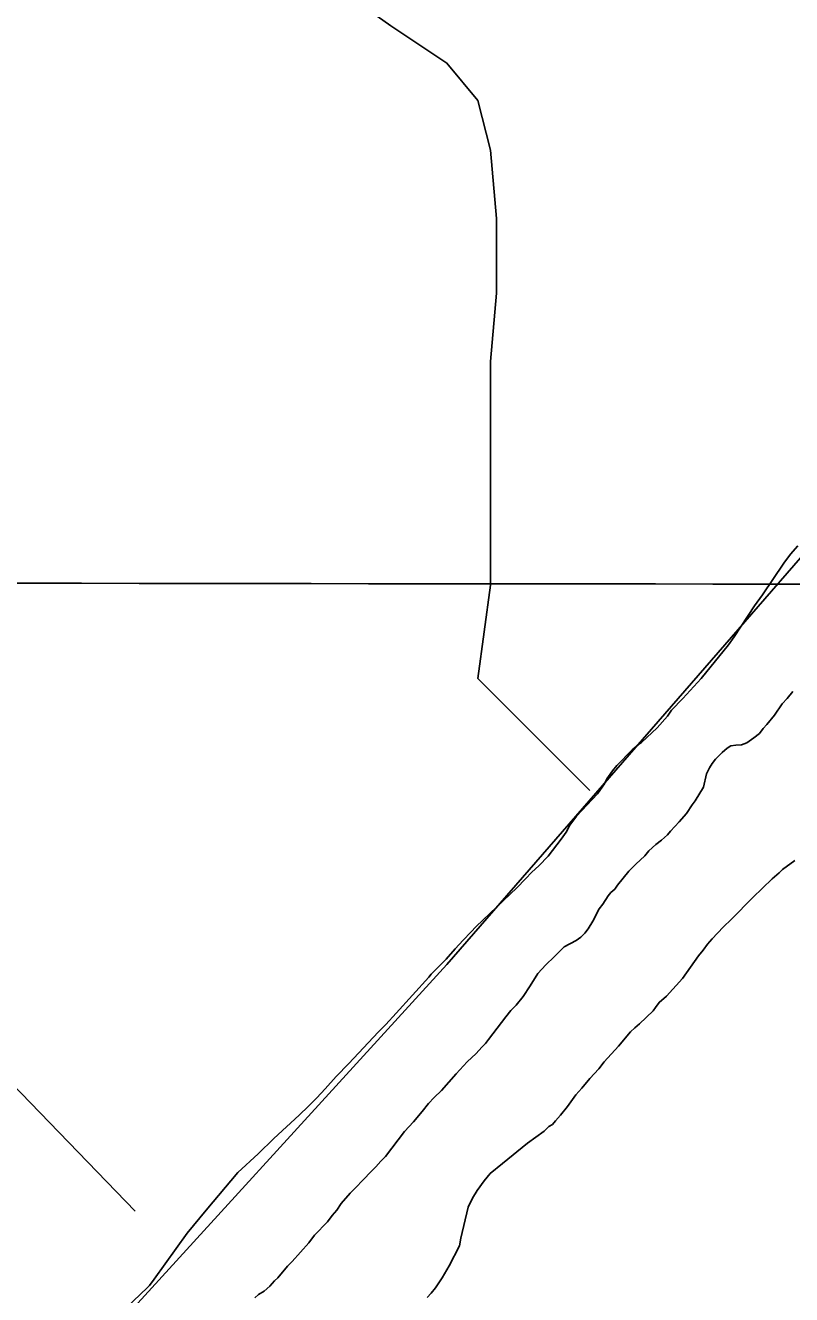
# Model space of a CAD drawing. Extents: x 3161514 to 3199414, y 831166 to 856601.
# Drawn here: x 3196054 to 3196600, y 842103 to 843007 of the extents above; entities that cross this region are included whole.
import ezdxf

# ---------------------------------------------------------------- set-up
doc = ezdxf.new("R2010")
doc.units = 0
for name, color, linetype in [('V-GRID-MAJR', 7, 'Continuous'), ('V-SITE-VEGE', 7, 'Continuous'), ('V-TOPO-SHOR', 7, 'Continuous')]:
    doc.layers.add(name, color=color, linetype=linetype)

msp = doc.modelspace()

# ---------------------------------------------------------------- linework, layer by layer
at = {"layer": 'V-GRID-MAJR'}
msp.add_spline([(3165722.25, 842695.223), (3170954.554, 842678.861), (3176186.862, 842663.26), (3181419.1720000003, 842648.42), (3186651.484, 842634.341), (3191883.798, 842621.023), (3197116.113, 842608.466), (3197116.114, 842608.466)], degree=3, dxfattribs=at)
at = {"layer": 'V-SITE-VEGE'}
for p, q in [((3196598.957, 842629.912), (3196604.302, 842635.96)), ((3196594.255, 842623.524), (3196598.957, 842629.912)), ((3196579.089, 842601.139), (3196594.255, 842623.524)), ((3196573.3710000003, 842593.152), (3196579.089, 842601.139)), ((3196558.865, 842571.077), (3196573.3710000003, 842593.152)), ((3196554.829, 842565.322), (3196558.865, 842571.077)), ((3196535.401, 842541.414), (3196554.829, 842565.322)), ((3196522.382, 842527.1020000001), (3196535.401, 842541.414)), ((3196514.3850000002, 842518.8449999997), (3196522.382, 842527.1020000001)), ((3196596.725, 842527.186), (3196593.057, 842523.377)), ((3196600.747, 842532.292), (3196596.725, 842527.186)), ((3196511.36, 842514.6909999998), (3196514.3850000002, 842518.8449999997)), ((3196593.057, 842523.377), (3196587.664, 842515.3790000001)), ((3196504.012, 842506.4189999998), (3196511.36, 842514.6909999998)), ((3196582.303, 842508.685), (3196579.634, 842505.826)), ((3196587.664, 842515.3790000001), (3196582.303, 842508.685)), ((3196493.032, 842495.958), (3196504.012, 842506.419)), ((3196572.972, 842499.157), (3196568.0160000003, 842495.702)), ((3196576.949, 842502.313), (3196572.972, 842499.157)), ((3196579.634, 842505.826), (3196576.949, 842502.313)), ((3196475.411, 842479.48), (3196486.403, 842490.5929999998)), ((3196486.403, 842490.5929999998), (3196490.72, 842494.387)), ((3196490.72, 842494.387), (3196493.032, 842495.958)), ((3196553.946, 842491.8150000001), (3196550.294, 842488.653)), ((3196556.586, 842493.378), (3196553.946, 842491.8150000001)), ((3196560.1720000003, 842493.941), (3196556.586, 842493.378)), ((3196564.078, 842494.172), (3196560.1720000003, 842493.941)), ((3196568.0160000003, 842495.702), (3196564.078, 842494.172)), ((3196543.286, 842481.022), (3196541.259, 842477.819)), ((3196545.631, 842483.889), (3196543.286, 842481.022)), ((3196550.294, 842488.653), (3196545.631, 842483.889)), ((3196468.356, 842469.902), (3196472.395, 842475.654)), ((3196472.395, 842475.654), (3196475.411, 842479.48)), ((3196539.2090000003, 842473.645), (3196537.025, 842463.946)), ((3196541.259, 842477.819), (3196539.2090000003, 842473.645)), ((3196461.602, 842459.338), (3196466.644, 842466.367)), ((3196466.644, 842466.367), (3196468.356, 842469.902)), ((3196537.025, 842463.946), (3196531.269, 842454.335)), ((3196446.594, 842443.4499999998), (3196461.602, 842459.3379999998)), ((3196531.269, 842454.335), (3196528.926, 842451.468)), ((3196524.879, 842445.389), (3196519.857, 842439.335)), ((3196528.926, 842451.468), (3196524.879, 842445.389)), ((3196439.168, 842431.9279999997), (3196441.892, 842437.0619999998)), ((3196441.892, 842437.0619999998), (3196446.594, 842443.4499999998)), ((3196519.857, 842439.335), (3196513.525, 842432.6630000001)), ((3196426.411, 842415.009), (3196435.801, 842427.133)), ((3196435.801, 842427.133), (3196439.168, 842431.9279999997)), ((3196507.194, 842426.314), (3196503.219, 842423.158)), ((3196511.512, 842430.111), (3196507.194, 842426.314)), ((3196513.525, 842432.6630000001), (3196511.512, 842430.111)), ((3196498.236, 842418.728), (3196495.228, 842415.226)), ((3196503.219, 842423.158), (3196498.236, 842418.728)), ((3196414.7600000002, 842403.5889999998), (3196419.7430000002, 842408.0189999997)), ((3196419.7430000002, 842408.019), (3196426.411, 842415.009)), ((3196488.9080000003, 842409.203), (3196483.913, 842404.1240000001)), ((3196495.228, 842415.226), (3196488.9080000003, 842409.203)), ((3196404.094, 842392.471), (3196410.42, 842398.818)), ((3196410.42, 842398.818), (3196414.7600000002, 842403.5889999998)), ((3196483.913, 842404.1240000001), (3196475.872, 842394.242)), ((3196375.154, 842364.89), (3196404.094, 842392.471)), ((3196473.855, 842391.365), (3196471.201, 842389.153)), ((3196475.872, 842394.242), (3196473.855, 842391.365)), ((3196465.475, 842380.84), (3196462.792, 842377.3319999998)), ((3196469.19, 842386.603), (3196465.475, 842380.84)), ((3196471.201, 842389.153), (3196469.19, 842386.603)), ((3196462.792, 842377.3319999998), (3196458.358, 842368.6630000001)), ((3196371.48, 842360.753), (3196375.154, 842364.89)), ((3196454.9760000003, 842363.219), (3196452.625, 842360.024)), ((3196458.358, 842368.6630000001), (3196454.9760000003, 842363.219)), ((3196360.146, 842349.0019999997), (3196365.8170000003, 842355.039)), ((3196365.8170000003, 842355.039), (3196371.48, 842360.753)), ((3196446.328, 842354.976), (3196437.765, 842350.307)), ((3196449.631, 842357.171), (3196446.328, 842354.976)), ((3196452.625, 842360.024), (3196449.631, 842357.171)), ((3196353.795, 842341.6779999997), (3196360.146, 842349.0019999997)), ((3196437.765, 842350.307), (3196430.773, 842343.3250000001)), ((3196347.1350000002, 842335.014), (3196350.461, 842338.184)), ((3196350.461, 842338.184), (3196353.795, 842341.6779999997)), ((3196424.785, 842337.6190000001), (3196419.108, 842331.2559999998)), ((3196430.773, 842343.3250000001), (3196424.785, 842337.6190000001)), ((3196318.094, 842303.213), (3196341.4560000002, 842328.6510000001)), ((3196341.4560000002, 842328.6510000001), (3196343.1350000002, 842330.885)), ((3196343.1350000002, 842330.885), (3196347.1350000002, 842335.014)), ((3196419.108, 842331.2559999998), (3196413.699, 842322.611)), ((3196413.699, 842322.611), (3196408.6380000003, 842314.931)), ((3196403.619, 842308.878), (3196399.953, 842305.0659999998)), ((3196408.6380000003, 842314.931), (3196403.619, 842308.878)), ((3196310.742, 842294.939), (3196318.094, 842303.213)), ((3196396.271, 842300.604), (3196383.8540000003, 842284.328)), ((3196399.953, 842305.0659999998), (3196396.271, 842300.604)), ((3196305.415, 842289.54), (3196310.742, 842294.939)), ((3196284.4050000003, 842267.2949999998), (3196305.415, 842289.54)), ((3196381.832, 842281.451), (3196379.1720000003, 842278.915)), ((3196383.8540000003, 842284.328), (3196381.832, 842281.451)), ((3196375.166, 842274.463), (3196368.846, 842268.4400000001)), ((3196379.1720000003, 842278.915), (3196375.166, 842274.463)), ((3196275.4080000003, 842258.087), (3196284.4050000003, 842267.2949999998)), ((3196368.846, 842268.4400000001), (3196360.838, 842259.8569999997)), ((3196267.718, 842249.172), (3196275.4080000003, 842258.087)), ((3196360.838, 842259.8569999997), (3196350.4790000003, 842248.081)), ((3196261.715, 842242.817), (3196267.718, 842249.172)), ((3196350.4790000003, 842248.081), (3196345.159, 842243.008)), ((3196249.068, 842230.4450000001), (3196255.72, 842236.7859999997)), ((3196255.72, 842236.7859999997), (3196261.715, 842242.817)), ((3196341.159, 842238.8789999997), (3196336.795, 842233.134)), ((3196345.159, 842243.008), (3196341.159, 842238.8789999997)), ((3196231.124, 842213.9770000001), (3196249.068, 842230.4450000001)), ((3196336.795, 842233.134), (3196330.444, 842225.811)), ((3196324.1010000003, 842218.8150000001), (3196310.67, 842200.936)), ((3196330.444, 842225.811), (3196324.1010000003, 842218.8150000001)), ((3196219.805, 842202.873), (3196231.124, 842213.9770000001)), ((3196205.505, 842189.567), (3196219.805, 842202.873)), ((3196310.67, 842200.936), (3196307.342, 842197.765)), ((3196303.668, 842193.63), (3196299.345, 842189.51)), ((3196307.342, 842197.765), (3196303.668, 842193.63)), ((3196182.764, 842162.814), (3196205.505, 842189.567)), ((3196295.671, 842185.371), (3196288.3370000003, 842177.748)), ((3196299.345, 842189.51), (3196295.671, 842185.371)), ((3196285.345, 842174.895), (3196278.992, 842167.5739999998)), ((3196288.3370000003, 842177.748), (3196285.345, 842174.895)), ((3196278.992, 842167.5739999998), (3196275.953, 842162.7710000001)), ((3196169.373, 842146.561), (3196182.764, 842162.814)), ((3196269.252, 842154.483), (3196259.923, 842144.956)), ((3196272.61, 842158.9500000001), (3196269.252, 842154.483)), ((3196275.953, 842162.7710000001), (3196272.61, 842158.9500000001)), ((3196145.8310000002, 842113.652), (3196169.373, 842146.561)), ((3196255.892, 842139.528), (3196244.196, 842126.159)), ((3196259.923, 842144.956), (3196255.892, 842139.528)), ((3196240.8680000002, 842122.9890000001), (3196233.846, 842114.709)), ((3196244.196, 842126.159), (3196240.8680000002, 842122.9890000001)), ((3196140.469, 842106.9550000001), (3196142.474, 842109.179)), ((3196142.474, 842109.179), (3196145.8310000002, 842113.652)), ((3196231.515, 842112.4890000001), (3196228.1750000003, 842108.669)), ((3196233.846, 842114.709), (3196231.515, 842112.4890000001)), ((3196124.503, 842091.738), (3196136.486, 842103.475)), ((3196136.486, 842103.475), (3196140.469, 842106.9550000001)), ((3196224.191, 842105.1900000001), (3196220.231, 842102.685)), ((3196228.1750000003, 842108.669), (3196224.191, 842105.1900000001))]:
    msp.add_line(p, q, dxfattribs=at)
msp.add_lwpolyline([(3196132.382, 842162.145), (3195813.727, 842491.549), (3195545.5500000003, 842769.219), (3195480.833, 842839.7050000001)], dxfattribs=at)
at = {"layer": 'V-TOPO-SHOR'}
for points in [[(3196327.7931296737, 843639.201688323), (3196195.001312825, 843400.1764179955), (3196146.3109799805, 843329.3541156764), (3196110.899828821, 843289.5165706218), (3196079.9150715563, 843236.3998438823), (3196071.0622837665, 843196.5622988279), (3196075.488677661, 843165.5775415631), (3196133.0317982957, 843134.5927842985), (3196314.5139479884, 843006.2273613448), (3196354.351493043, 842979.6689979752), (3196376.4834625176, 842953.1106346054), (3196385.3362503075, 842917.6994834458), (3196389.762644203, 842869.0091506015), (3196389.762644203, 842815.892423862), (3196385.3362503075, 842767.2020910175), (3196385.3362503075, 842607.8519107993), (3196376.4834625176, 842541.4560023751), (3196429.6001892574, 842488.3392756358), (3196456.1585526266, 842461.780912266)], [(3193844.5861546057, 839659.8735767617), (3194672.3218129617, 840514.1675984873), (3194902.494295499, 840748.7664749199), (3195066.270869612, 840885.9846856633), (3195345.133684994, 841235.6698033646), (3195659.407651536, 841576.5021332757), (3196354.351493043, 842337.8418832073), (3196827.975639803, 842882.2883322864), (3196947.4882749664, 843023.9329369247), (3197022.736971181, 843094.755239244), (3197124.5440307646, 843196.5622988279)], [(3196600.747, 842532.292), (3196596.723, 842527.186), (3196593.057, 842523.377), (3196587.664, 842515.3790000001), (3196582.303, 842508.685), (3196579.634, 842505.824), (3196576.949, 842502.313), (3196572.972, 842499.157), (3196568.0160000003, 842495.702), (3196564.078, 842494.172), (3196560.1720000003, 842493.941), (3196556.5840000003, 842493.378), (3196553.946, 842491.8150000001), (3196550.294, 842488.653), (3196545.631, 842483.889), (3196543.286, 842481.022), (3196541.259, 842477.819), (3196539.2090000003, 842473.645), (3196537.025, 842463.946), (3196531.269, 842454.335), (3196528.926, 842451.468), (3196524.879, 842445.389), (3196519.857, 842439.335), (3196513.523, 842432.6630000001), (3196511.512, 842430.111), (3196507.194, 842426.314), (3196503.219, 842423.158), (3196498.236, 842418.728), (3196495.228, 842415.226), (3196488.9080000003, 842409.203), (3196483.911, 842404.1240000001), (3196475.872, 842394.242), (3196473.855, 842391.365), (3196471.201, 842389.153), (3196469.19, 842386.601), (3196465.475, 842380.84), (3196462.792, 842377.332), (3196458.358, 842368.6630000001), (3196454.9760000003, 842363.219), (3196452.625, 842360.024), (3196449.631, 842357.171), (3196446.328, 842354.976), (3196437.765, 842350.307), (3196430.771, 842343.3250000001), (3196424.785, 842337.6190000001), (3196419.108, 842331.256), (3196413.699, 842322.611), (3196408.6380000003, 842314.931), (3196403.619, 842308.878), (3196399.953, 842305.066), (3196396.268, 842300.604), (3196383.8540000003, 842284.328), (3196381.832, 842281.451), (3196379.1720000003, 842278.915), (3196375.166, 842274.463), (3196368.846, 842268.4400000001), (3196360.838, 842259.857), (3196350.4790000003, 842248.081), (3196345.159, 842243.008), (3196341.159, 842238.8790000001), (3196336.795, 842233.134), (3196330.444, 842225.811), (3196324.1010000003, 842218.8150000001), (3196310.67, 842200.936), (3196307.344, 842197.765), (3196303.668, 842193.63), (3196299.345, 842189.51), (3196295.671, 842185.373), (3196288.3370000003, 842177.748), (3196285.345, 842174.895), (3196278.992, 842167.574), (3196275.953, 842162.7710000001), (3196272.61, 842158.952), (3196269.252, 842154.483), (3196259.923, 842144.956), (3196255.892, 842139.528), (3196244.196, 842126.159), (3196240.8680000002, 842122.9890000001)], [(3196429.632, 842223.859), (3196431.644, 842226.411), (3196435.318, 842230.5480000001), (3196440.339, 842236.6020000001), (3196446.0640000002, 842244.914), (3196450.403, 842249.684), (3196456.099, 842256.699), (3196462.433, 842263.371), (3196466.4560000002, 842268.475), (3196476.474, 842279.608), (3196485.168, 842289.7980000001), (3196488.162, 842292.6510000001), (3196491.482, 842295.498), (3196501.128, 842304.691), (3196502.8140000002, 842307.2490000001), (3196505.499, 842310.762), (3196510.805, 842315.183), (3196522.161, 842327.91), (3196533.595, 842343.886), (3196536.946, 842348.029), (3196539.971, 842352.183), (3196543.313, 842356.002), (3196550.987, 842364.268), (3196556.973, 842369.974), (3196572.298, 842385.53), (3196585.944, 842398.8520000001), (3196590.919, 842402.959), (3196593.253, 842405.502), (3196602.181, 842411.7880000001)], [(3196340.215, 842100.557), (3196343.215, 842103.736), (3196346.234, 842107.563), (3196350.952, 842114.598), (3196356.036, 842123.253), (3196363.201, 842137.38), (3196364.307, 842142.8790000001), (3196369.386, 842164.856), (3196372.467, 842171.283), (3196375.848, 842176.726), (3196380.892, 842183.755), (3196385.24, 842188.85), (3196393.864, 842196.1190000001), (3196411.764, 842210.637), (3196423.669, 842219.126), (3196426.995, 842222.296), (3196429.632, 842223.859)], [(3196240.8680000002, 842122.9890000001), (3196233.846, 842114.709), (3196231.515, 842112.4890000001), (3196228.1750000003, 842108.669), (3196224.191, 842105.1900000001), (3196220.231, 842102.685), (3196217.576, 842100.473)]]:
    msp.add_lwpolyline(points, dxfattribs=at)

doc.saveas('drawing.dxf')
